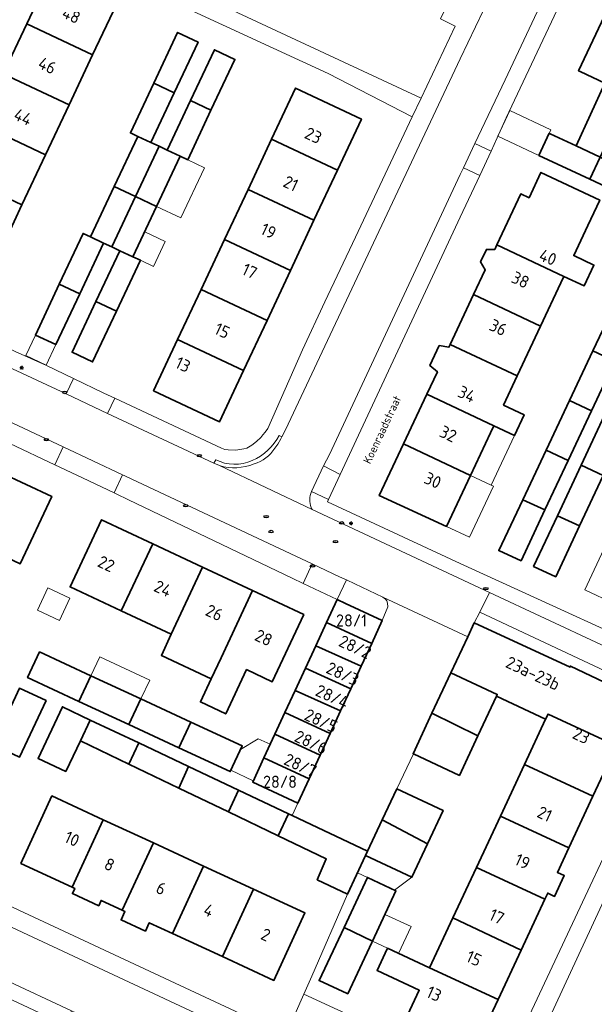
# Model space of a CAD drawing. Header units: metres. Extents: x 149984 to 156489, y 469398 to 478068.
# Tile 535 of 656: x 153951 to 154015, y 473968 to 474077. Entities that reach past the tile are written whole.
import ezdxf
from ezdxf.enums import TextEntityAlignment as Align

# ---------------------------------------------------------------- set-up
doc = ezdxf.new("R2010")
doc.units = ezdxf.units.M
doc.header["$LTSCALE"] = 0.75
for name, color, linetype, lineweight in [('B-WE-IE-MEUBILAIR-S', 252, 'Continuous', 25), ('B-WE-OG-BEBOUWING-GV', 6, 'Continuous', 35), ('B-WE-OG-BEBOUWING-T18', 1, 'Continuous', 18), ('B-WE-OG-BEBOUWING_LUIFEL-GV', 6, 'Continuous', 18), ('B-WE-OG-BEBOUWING_OVERBOUWING-GV', 6, 'Continuous', 18), ('B-WE-OG-TERREIN_BEGROEID-GV', 252, 'Continuous', 18), ('B-WE-OG-TERREIN_ERF-GV', 252, 'Continuous', 18), ('B-WE-OG-TOPOGRAFIE-T18', 7, 'Continuous', 18), ('B-WE-VH-OPENVERHARDING_BETONSTRAATSTEEN-GV', 252, 'Continuous', 18), ('B-WE-VH-OPENVERHARDING_STRAATBAKSTEEN-GV', 252, 'Continuous', 18), ('B-WE-VH-OPENVERHARDING_TEGEL-GV', 252, 'Continuous', 18)]:
    doc.layers.add(name, color=color, linetype=linetype, lineweight=lineweight)
doc.styles.add('NLCS-ISO', font='NLCS-ISO.ttf')
doc.styles.add('NLCS-ISO-M500-T18', font='NLCS-ISO.ttf', dxfattribs={"height": 0.9})
doc.styles.add('NLCS-ISO-M750-T18', font='NLCS-ISO.ttf', dxfattribs={"height": 1.35})

# ---------------------------------------------------------------- blocks, each defined once
blk = doc.blocks.new('SIE-MEUBILAIR_PAAL_LICHTMAST-SO')
for points in [[(-0.62, 0), (-1, 0)], [(-0.71, 0.71), (-0.44, 0.44)], [(0, 1), (0, 0.62)], [(0.44, 0.44), (0.71, 0.71)], [(1, 0), (0.62, 0)], [(-0.71, -0.71), (-0.44, -0.44)], [(0, -0.62), (0, -1)], [(0.44, -0.44), (0.71, -0.71)]]:
    blk.add_lwpolyline(points)
blk.add_circle((0, 0), 0.5)
blk = doc.blocks.new('SIE-MEUBILAIR_PUT_RIOOLPUT-SO')
blk.add_ellipse((0, 0), major_axis=(1.25, 0), ratio=0.54)
at = {"style": 'NLCS-ISO'}
blk.add_text('ri', height=0.75, dxfattribs=at).set_placement((-0.04, 0.07), align=Align.MIDDLE_CENTER)
blk = doc.blocks.new('SIE-MEUBILAIR_PUT_KOLK-SO')
blk.add_ellipse((0, 0), major_axis=(1.25, 0), ratio=0.54)
at = {"style": 'NLCS-ISO'}
blk.add_text('klk', height=0.75, dxfattribs=at).set_placement((0.03, 0), align=Align.MIDDLE_CENTER)

msp = doc.modelspace()

# ---------------------------------------------------------------- linework, layer by layer
at = {"layer": 'B-WE-OG-BEBOUWING-GV', "flags": 128}
for points in [[(153959.36, 474073.058), (153962.024, 474078.714), (153954.753, 474082.139), (153952.089, 474076.481)], [(154018.67, 474068.688), (154018.725, 474068.662), (154022.195, 474076.071), (154016.55, 474078.715), (154013.068, 474071.301), (154013.253, 474071.215), (154015.959, 474069.953), (154012.806, 474063.025), (154015.452, 474061.79), (154017.529, 474066.247)], [(153959.36, 474073.058), (153952.089, 474076.481), (153949.489, 474070.959), (153956.759, 474067.536)], [(153966.114, 474069.934), (153968.375, 474068.87), (153971.015, 474074.481), (153968.753, 474075.545)], [(153970.182, 474068.019), (153972.444, 474066.954), (153975.085, 474072.564), (153972.823, 474073.629)], [(153954.159, 474062.015), (153956.759, 474067.536), (153949.489, 474070.959), (153946.889, 474065.438)], [(153968.375, 474068.87), (153966.114, 474069.934), (153963.539, 474064.46), (153964.363, 474064.072), (153965.8, 474063.397)], [(153986.416, 474060.326), (153989.068, 474065.98), (153981.796, 474069.404), (153979.138, 474063.743)], [(153967.606, 474062.548), (153969.044, 474061.872), (153969.869, 474061.484), (153972.444, 474066.954), (153970.182, 474068.019)], [(153944.289, 474059.916), (153951.558, 474056.493), (153954.159, 474062.015), (153946.889, 474065.438)], [(153964.09, 474057.421), (153966.703, 474062.973), (153965.8, 474063.397), (153964.363, 474064.072), (153961.753, 474058.519)], [(154012.806, 474063.025), (154009.934, 474064.366), (154009.833, 474064.413), (154008.681, 474061.96), (154014.299, 474059.339), (154015.452, 474061.79)], [(153964.09, 474057.421), (153966.43, 474056.32), (153969.044, 474061.872), (153967.606, 474062.548), (153966.703, 474062.973)], [(153983.824, 474054.8), (153986.416, 474060.326), (153979.138, 474063.743), (153976.544, 474058.219)], [(154019.861, 474056.746), (154021.009, 474059.197), (154015.452, 474061.79), (154014.299, 474059.339)], [(153951.558, 474056.493), (153944.289, 474059.916), (153941.689, 474054.394), (153948.957, 474050.971)], [(154004.043, 474052.086), (154011.454, 474048.603), (154013.68, 474047.557), (154014.762, 474049.86), (154012.536, 474050.906), (154014.1, 474054.234), (154015.413, 474057.031), (154008.906, 474060.087), (154007.592, 474057.29), (154006.687, 474057.715)], [(153960.574, 474052.293), (153961.476, 474051.869), (153964.09, 474057.421), (153961.753, 474058.519), (153959.142, 474052.966)], [(153966.43, 474056.32), (153964.09, 474057.421), (153961.476, 474051.869), (153962.378, 474051.445), (153963.817, 474050.769)], [(153973.95, 474052.694), (153981.232, 474049.274), (153983.824, 474054.8), (153976.544, 474058.219)], [(153955.68, 474047.744), (153957.935, 474046.682), (153960.574, 474052.293), (153959.142, 474052.966), (153958.317, 474053.354)], [(153981.232, 474049.274), (153973.95, 474052.694), (153971.355, 474047.169), (153978.64, 474043.749)], [(154011.454, 474048.603), (154004.043, 474052.086), (154003.801, 474051.571), (154002.882, 474051.584), (154002.235, 474050.207), (154002.753, 474049.338), (154001.462, 474046.59), (154008.871, 474043.108), (154011.126, 474047.905)], [(153962.378, 474051.445), (153959.737, 474045.833), (153962, 474044.767), (153964.643, 474050.381), (153963.817, 474050.769)], [(153955.68, 474047.744), (153953.043, 474042.134), (153955.297, 474041.073), (153957.935, 474046.682)], [(153976.048, 474038.223), (153978.64, 474043.749), (153971.355, 474047.169), (153968.761, 474041.645)], [(154006.289, 474037.613), (154008.871, 474043.108), (154001.462, 474046.59), (153998.881, 474041.094)], [(153962, 474044.767), (153959.737, 474045.833), (153957.098, 474040.225), (153959.361, 474039.159)], [(154017.072, 474039.254), (154019.656, 474044.748), (154017.246, 474045.881), (154014.656, 474040.389)], [(153976.048, 474038.223), (153968.761, 474041.645), (153966.103, 474035.984), (153973.389, 474032.554)], [(154006.289, 474037.613), (153998.881, 474041.094), (153998.738, 474040.79), (153997.664, 474040.974), (153996.635, 474038.783), (153997.462, 474038.075), (153996.299, 474035.598), (154003.706, 474032.117), (154005.985, 474031.046), (154007.056, 474033.325), (154004.777, 474034.396)], [(154012.066, 474034.898), (154014.49, 474033.76), (154017.072, 474039.254), (154014.656, 474040.389)], [(154003.334, 474031.326), (154003.706, 474032.117), (153996.299, 474035.598), (153993.718, 474030.102), (154001.123, 474026.622)], [(154014.49, 474033.76), (154012.066, 474034.898), (154009.476, 474029.405), (154011.906, 474028.264)], [(154013.353, 474027.775), (154015.8, 474026.623), (154018.382, 474032.114), (154015.933, 474033.266)], [(154001.123, 474026.622), (153993.718, 474030.102), (153991.043, 474024.407), (153998.477, 474020.991)], [(154011.906, 474028.264), (154009.476, 474029.405), (154006.899, 474023.942), (154009.345, 474022.817)], [(153945.706, 474019.522), (153944.229, 474016.37), (153947.061, 474015.044), (153948.538, 474018.196), (153951.371, 474016.869), (153954.853, 474024.304), (153949.189, 474026.957)], [(154013.353, 474027.775), (154010.726, 474022.184), (154013.181, 474021.055), (154015.8, 474026.623)], [(154006.899, 474023.942), (154004.255, 474018.336), (154006.708, 474017.208), (154009.345, 474022.817)], [(153966.003, 474019.082), (153960.35, 474021.73), (153956.88, 474014.322), (153962.533, 474011.672)], [(154013.181, 474021.055), (154010.726, 474022.184), (154008.09, 474016.574), (154010.543, 474015.446)], [(153966.003, 474019.082), (153962.533, 474011.672), (153968.049, 474009.086), (153971.521, 474016.499)], [(153977.038, 474013.915), (153971.521, 474016.499), (153968.049, 474009.086), (153966.959, 474006.76), (153972.476, 474004.176), (153973.565, 474006.5)], [(153977.038, 474013.915), (153973.565, 474006.5), (153972.476, 474004.176), (153971.275, 474001.612), (153974.086, 474000.295), (153976.375, 474005.182), (153979.217, 474003.85), (153982.691, 474011.267)], [(153986.387, 474012.91), (153985.219, 474010.389), (153990.21, 474008.077), (153991.377, 474010.596), (153987.321, 474012.477)], [(153985.219, 474010.389), (153984.033, 474007.828), (153989.043, 474005.558), (153990.21, 474008.077)], [(154019.695, 474001.991), (154012.172, 474005.569), (154012.125, 474005.469), (154001.541, 474010.364), (154000.817, 474008.814), (153998.962, 474004.847), (154004.088, 474002.451), (154003.997, 474002.251), (154009.432, 473999.713), (154009.699, 474000.284), (154017.263, 473996.785)], [(153984.033, 474007.828), (153982.882, 474005.343), (153987.896, 474003.08), (153989.043, 474005.558)], [(153957.851, 474001.674), (153959.181, 474004.514), (153953.506, 474007.147), (153952.186, 474004.302)], [(153982.882, 474005.343), (153981.743, 474002.884), (153986.757, 474000.621), (153987.896, 474003.08)], [(153959.181, 474004.514), (153957.851, 474001.674), (153963.377, 473999.111), (153964.707, 474001.951)], [(153996.871, 474000.372), (154001.952, 473997.876), (154003.997, 474002.251), (154004.088, 474002.451), (153998.962, 474004.847)], [(153950.138, 474000.688), (153948.364, 473996.89), (153951.297, 473995.52), (153954.214, 474001.766), (153951.281, 474003.136)], [(153964.707, 474001.951), (153963.377, 473999.111), (153968.904, 473996.548), (153970.234, 473999.388)], [(153985.603, 473998.131), (153986.757, 474000.621), (153981.743, 474002.884), (153980.613, 474000.445)], [(153958.019, 473997.327), (153959.103, 473999.621), (153956.025, 474001.076), (153953.335, 473995.386), (153956.392, 473993.941)], [(153979.509, 473998.061), (153984.499, 473995.747), (153985.603, 473998.131), (153980.613, 474000.445)], [(154001.952, 473997.876), (153996.871, 474000.372), (153994.779, 473995.896), (153994.826, 473995.874), (153999.907, 473993.5)], [(154007.094, 473994.707), (154014.651, 473991.193), (154017.263, 473996.785), (154009.699, 474000.284), (154009.432, 473999.713)], [(153964.462, 473997.088), (153959.103, 473999.621), (153958.019, 473997.327), (153963.382, 473994.75)], [(153968.904, 473996.548), (153974.566, 473993.921), (153975.897, 473996.761), (153970.234, 473999.388)], [(153984.499, 473995.747), (153979.509, 473998.061), (153978.294, 473995.436), (153983.283, 473993.122)], [(153968.88, 473992.108), (153969.976, 473994.481), (153964.462, 473997.088), (153963.382, 473994.75)], [(153983.283, 473993.122), (153978.294, 473995.436), (153977.057, 473992.766), (153982.046, 473990.452)], [(153969.976, 473994.481), (153968.88, 473992.108), (153974.379, 473989.465), (153975.492, 473991.874)], [(154014.651, 473991.193), (154007.094, 473994.707), (154004.437, 473989.017), (154011.986, 473985.488)], [(153957.106, 473981.167), (153960.545, 473988.61), (153954.871, 473991.231), (153951.432, 473983.788)], [(153979.877, 473986.823), (153981.006, 473989.267), (153975.492, 473991.874), (153974.379, 473989.465)], [(153992.974, 473992.027), (153991.362, 473988.581), (153996.376, 473985.945), (153998.099, 473989.632)], [(153979.877, 473986.823), (153985.184, 473984.273), (153984.191, 473981.98), (153987.526, 473980.378), (153989.525, 473984.654), (153989.749, 473985.134), (153981.409, 473989.077), (153981.006, 473989.267)], [(154004.437, 473989.017), (154001.78, 473983.328), (154009.339, 473979.822), (154009.658, 473980.506), (154010.421, 473980.149), (154011.491, 473982.44), (154010.729, 473982.797), (154011.986, 473985.488)], [(153966.082, 473986.052), (153960.545, 473988.61), (153957.106, 473981.167), (153957.396, 473981.033), (153957.13, 473980.456), (153960.036, 473979.115), (153960.301, 473979.69), (153962.643, 473978.608)], [(153989.749, 473985.134), (153989.525, 473984.654), (153994.653, 473982.258), (153996.376, 473985.945), (153991.362, 473988.581)], [(153971.62, 473983.493), (153966.082, 473986.052), (153962.643, 473978.608), (153962.942, 473978.47), (153962.518, 473977.552), (153965.191, 473976.317), (153965.615, 473977.235), (153968.181, 473976.05)], [(153968.181, 473976.05), (153973.718, 473973.491), (153977.157, 473980.935), (153971.62, 473983.493)], [(153999.179, 473977.758), (154006.722, 473974.222), (154009.339, 473979.822), (154001.78, 473983.328)], [(153987.148, 473976.721), (153990.288, 473975.209), (153992.89, 473980.753), (153989.728, 473982.23)], [(153977.157, 473980.935), (153973.718, 473973.491), (153979.392, 473970.87), (153982.831, 473978.314)], [(154004.174, 473968.768), (154006.722, 473974.222), (153999.179, 473977.758), (153996.601, 473972.237)], [(153987.148, 473976.721), (153984.398, 473970.851), (153987.497, 473969.421), (153987.557, 473969.393), (153990.206, 473975.035), (153990.288, 473975.209)], [(153996.601, 473972.237), (153991.939, 473974.414), (153991.902, 473974.336), (153990.793, 473971.961), (153995.455, 473969.784), (153993.904, 473966.462), (154001.466, 473962.97), (154004.174, 473968.768)]]:
    msp.add_lwpolyline(points, close=True, dxfattribs=at)
at = {"layer": 'B-WE-OG-BEBOUWING_LUIFEL-GV', "flags": 128}
for points in [[(154010.005, 474064.78), (154005.455, 474066.917), (154004.152, 474064.087), (154008.681, 474061.96)], [(153971.728, 474060.61), (153969.869, 474061.484), (153969.044, 474061.872), (153966.43, 474056.32), (153969.116, 474055.057)], [(153967.399, 474052.475), (153965.124, 474053.544), (153963.817, 474050.769), (153964.643, 474050.381), (153966.095, 474049.699)], [(153955.297, 474041.073), (153953.043, 474042.134), (153951.973, 474039.861), (153954.227, 474038.8)], [(154005.985, 474031.046), (154003.706, 474032.117), (154001.123, 474026.622), (154003.406, 474025.549)], [(154003.666, 474025.427), (154003.406, 474025.549), (154001.123, 474026.622), (153998.477, 474020.991), (154001.02, 474019.796)], [(154019.415, 474017.485), (154016.126, 474019.033), (154013.76, 474014.005), (154017.049, 474012.457)], [(153960.148, 474006.6), (153959.181, 474004.514), (153964.707, 474001.951), (153965.674, 474004.037)], [(153978.294, 473995.436), (153978.993, 473996.947), (153977.676, 473997.557), (153975.715, 473996.372), (153974.634, 473994.066), (153977.12, 473992.901)], [(153989.525, 473984.654), (153988.631, 473982.743), (153989.728, 473982.23), (153992.722, 473980.831), (153994.653, 473982.258)], [(153994.565, 473976.806), (153991.672, 473978.157), (153990.288, 473975.209), (153991.939, 473974.414), (153993.178, 473973.835)]]:
    msp.add_lwpolyline(points, close=True, dxfattribs=at)
at = {"layer": 'B-WE-OG-BEBOUWING_OVERBOUWING-GV', "flags": 128}
msp.add_lwpolyline([(153956.847, 474013.063), (153954.409, 474014.206), (153953.258, 474011.75), (153955.696, 474010.608)], close=True, dxfattribs=at)
at = {"layer": 'B-WE-OG-TERREIN_BEGROEID-GV', "flags": 128}
msp.add_lwpolyline([(153960.899, 474105.415), (153959.608, 474104.418), (153952.253, 474088.629), (153958.656, 474085.66), (153970.58, 474080), (153995.69, 474068.29), (153999.439, 474076.231), (153997.803, 474077.031), (153998.748, 474078.962), (154000.358, 474078.175), (154003.32, 474084.43), (154002.738, 474085.85), (154000, 474087.139), (153994.3, 474089.78), (153985, 474094.13), (153972.27, 474100.04), (153966.57, 474102.722)], close=True, dxfattribs=at)
at = {"layer": 'B-WE-OG-TERREIN_ERF-GV', "flags": 128}
for points in [[(153985.01, 474045.8), (153988.41, 474052.95), (153994.67, 474066.23), (153985.39, 474071.03), (153952.674, 474086.11), (153950.906, 474085.648), (153937.289, 474056.67), (153937.215, 474056.673), (153935.079, 474052.191), (153935.019, 474052.056)], [(154014.82, 474083.84), (154014.39, 474083.65), (154014.03, 474083.45), (154013.77, 474083.26), (154012.99, 474082.6), (154012.256, 474081.37), (154005.08, 474066.12), (154003.4, 474062.44), (154002.153, 474059.766), (154000, 474055.151), (153986.74, 474026.724), (153985.448, 474023.953), (153985.336, 474023.713), (154000, 474016.92), (154026.923, 474004.625)], [(154019.861, 474056.746), (154014.299, 474059.339), (154008.681, 474061.96), (154009.833, 474064.413), (154009.934, 474064.366), (154012.806, 474063.025), (154015.959, 474069.953), (154013.253, 474071.215), (154013.068, 474071.301), (154016.55, 474078.715)], [(153937.035, 474046.754), (153943.033, 474043.995), (153950.82, 474040.32), (153954.27, 474038.78), (153957.235, 474037.349), (153960.59, 474035.73), (153961.813, 474035.157), (153973.6, 474029.64), (153973.99, 474029.49), (153974.35, 474029.44), (153975.1, 474029.41), (153975.4, 474029.44), (153976.06, 474029.55), (153976.39, 474029.65), (153976.97, 474029.97), (153977.49, 474030.37), (153977.96, 474030.82), (153978.19, 474031.12), (153978.45, 474031.42), (153978.73, 474031.81), (153982.55, 474040.48), (153985.01, 474045.8)], [(153984.033, 474007.828), (153985.219, 474010.389), (153986.387, 474012.91), (153982.621, 474014.712), (153981.409, 474015.292), (153963.342, 474023.938), (153961.985, 474024.587), (153961.743, 474024.703), (153958.26, 474026.37), (153955.197, 474027.814), (153940.216, 474034.873), (153933.505, 474038.002), (153933.532, 474038.056)], [(153946.67, 473980.71), (153980.71, 473964.86), (153982.712, 473969.342), (153983.6, 473971.33), (153987.526, 473980.378), (153984.191, 473981.98), (153985.184, 473984.273), (153979.877, 473986.823), (153974.379, 473989.465), (153968.88, 473992.108), (153963.382, 473994.75), (153958.019, 473997.327), (153956.392, 473993.941), (153953.335, 473995.386), (153956.025, 474001.076), (153959.103, 473999.621), (153964.462, 473997.088), (153969.976, 473994.481), (153975.492, 473991.874), (153981.006, 473989.267), (153981.409, 473989.077), (153982.046, 473990.452), (153977.057, 473992.766), (153978.294, 473995.436), (153979.509, 473998.061), (153980.613, 474000.445), (153981.743, 474002.884), (153982.882, 474005.343), (153984.033, 474007.828)], [(153951.281, 474003.136), (153954.214, 474001.766), (153951.297, 473995.52)], [(153993.904, 473966.462), (153995.455, 473969.784), (153990.793, 473971.961), (153991.902, 473974.336), (153991.939, 473974.414), (153996.601, 473972.237), (153999.179, 473977.758), (154001.78, 473983.328), (154004.437, 473989.017), (154007.094, 473994.707), (154009.432, 473999.713), (154003.997, 474002.251), (154001.952, 473997.876), (153999.907, 473993.5), (153994.826, 473995.874), (153992.974, 473992.027), (153998.099, 473989.632), (153996.376, 473985.945), (153994.653, 473982.258), (153989.525, 473984.654), (153987.526, 473980.378), (153983.6, 473971.33), (153982.712, 473969.342), (153986.459, 473967.63)], [(154006.8, 473965.22), (154023.03, 473999.82)], [(154017.263, 473996.785), (154014.651, 473991.193), (154011.986, 473985.488), (154010.729, 473982.797), (154011.491, 473982.44), (154010.421, 473980.149), (154009.658, 473980.506), (154009.339, 473979.822), (154006.722, 473974.222), (154004.174, 473968.768), (154001.466, 473962.97)]]:
    msp.add_lwpolyline(points, dxfattribs=at)
for points in [[(153946.292, 474045.313), (153939.025, 474048.736), (153941.689, 474054.394), (153944.289, 474059.916), (153946.889, 474065.438), (153949.489, 474070.959), (153952.089, 474076.481), (153954.753, 474082.139), (153962.024, 474078.714), (153959.36, 474073.058), (153956.759, 474067.536), (153954.159, 474062.015), (153951.558, 474056.493), (153948.957, 474050.971)], [(153959.361, 474039.159), (153957.098, 474040.225), (153959.737, 474045.833), (153962.378, 474051.445), (153961.476, 474051.869), (153960.574, 474052.293), (153957.935, 474046.682), (153955.297, 474041.073), (153953.043, 474042.134), (153955.68, 474047.744), (153958.317, 474053.354), (153959.142, 474052.966), (153961.753, 474058.519), (153964.363, 474064.072), (153963.539, 474064.46), (153966.114, 474069.934), (153968.753, 474075.545), (153971.015, 474074.481), (153968.375, 474068.87), (153965.8, 474063.397), (153966.703, 474062.973), (153967.606, 474062.548), (153970.182, 474068.019), (153972.823, 474073.629), (153975.085, 474072.564), (153972.444, 474066.954), (153969.869, 474061.484), (153969.044, 474061.872), (153966.43, 474056.32), (153963.817, 474050.769), (153964.643, 474050.381), (153962, 474044.767)], [(153971.355, 474047.169), (153973.95, 474052.694), (153976.544, 474058.219), (153979.138, 474063.743), (153981.796, 474069.404), (153989.068, 474065.98), (153986.416, 474060.326), (153983.824, 474054.8), (153981.232, 474049.274), (153978.64, 474043.749), (153976.048, 474038.223), (153973.389, 474032.554), (153966.103, 474035.984), (153968.761, 474041.645)], [(154008.871, 474043.108), (154006.289, 474037.613), (154004.777, 474034.396), (154007.056, 474033.325), (154005.985, 474031.046), (154003.706, 474032.117), (154003.334, 474031.326), (154001.123, 474026.622), (153998.477, 474020.991), (153991.043, 474024.407), (153993.718, 474030.102), (153996.299, 474035.598), (153997.462, 474038.075), (153996.635, 474038.783), (153997.664, 474040.974), (153998.738, 474040.79), (153998.881, 474041.094), (154001.462, 474046.59), (154002.753, 474049.338), (154002.235, 474050.207), (154002.882, 474051.584), (154003.801, 474051.571), (154004.043, 474052.086), (154006.687, 474057.715), (154007.592, 474057.29), (154008.906, 474060.087), (154015.413, 474057.031), (154014.1, 474054.234), (154012.536, 474050.906), (154014.762, 474049.86), (154013.68, 474047.557), (154011.454, 474048.603), (154011.126, 474047.905)], [(154012.066, 474034.898), (154014.656, 474040.389), (154017.246, 474045.881), (154019.761, 474051.212), (154018.807, 474051.662), (154020.259, 474054.74), (154023.61, 474053.16), (154022.163, 474050.082), (154019.656, 474044.748), (154017.072, 474039.254), (154014.49, 474033.76), (154011.906, 474028.264), (154009.345, 474022.817), (154006.708, 474017.208), (154004.255, 474018.336), (154006.899, 474023.942), (154009.476, 474029.405)], [(154030.106, 474050.12), (154028.671, 474047.065), (154026.004, 474048.319), (154023.546, 474043.093), (154020.963, 474037.602), (154018.382, 474032.114), (154015.8, 474026.623), (154013.181, 474021.055), (154010.543, 474015.446), (154008.09, 474016.574), (154010.726, 474022.184), (154013.353, 474027.775), (154015.933, 474033.266), (154018.513, 474038.756), (154021.093, 474044.247), (154024.983, 474052.527)], [(153943.331, 474029.701), (153943.66, 474029.547), (153949.189, 474026.957), (153954.853, 474024.304), (153951.371, 474016.869), (153948.538, 474018.196), (153947.061, 474015.044), (153944.229, 474016.37), (153945.706, 474019.522), (153940.178, 474022.111), (153937.444, 474023.391), (153936.202, 474020.74), (153935.239, 474018.565), (153932.384, 474019.823), (153933.813, 474022.917), (153924.948, 474027.07), (153927.221, 474031.924), (153930.445, 474030.414), (153932.467, 474034.789), (153938.131, 474032.136), (153940.803, 474030.885), (153941.271, 474031.891), (153943.802, 474030.715)], [(153962.533, 474011.672), (153956.88, 474014.322), (153960.35, 474021.73), (153966.003, 474019.082), (153971.521, 474016.499), (153977.038, 474013.915), (153982.691, 474011.267), (153979.217, 474003.85), (153976.375, 474005.182), (153974.086, 474000.295), (153971.275, 474001.612), (153972.476, 474004.176), (153966.959, 474006.76), (153968.049, 474009.086)], [(153964.707, 474001.951), (153970.234, 473999.388), (153975.897, 473996.761), (153974.566, 473993.921), (153968.904, 473996.548), (153963.377, 473999.111), (153957.851, 474001.674), (153952.186, 474004.302), (153953.506, 474007.147), (153959.181, 474004.514)], [(153960.545, 473988.61), (153966.082, 473986.052), (153971.62, 473983.493), (153977.157, 473980.935), (153982.831, 473978.314), (153979.392, 473970.87), (153973.718, 473973.491), (153968.181, 473976.05), (153965.615, 473977.235), (153965.191, 473976.317), (153962.518, 473977.552), (153962.942, 473978.47), (153962.643, 473978.608), (153960.301, 473979.69), (153960.036, 473979.115), (153957.13, 473980.456), (153957.396, 473981.033), (153957.106, 473981.167), (153951.432, 473983.788), (153954.871, 473991.231)], [(153987.497, 473969.421), (153984.398, 473970.851), (153987.148, 473976.721), (153989.728, 473982.23), (153992.89, 473980.753), (153990.288, 473975.209), (153990.206, 473975.035), (153987.557, 473969.393)]]:
    msp.add_lwpolyline(points, close=True, dxfattribs=at)
at = {"layer": 'B-WE-VH-OPENVERHARDING_BETONSTRAATSTEEN-GV', "flags": 128}
for points in [[(154003.4, 474062.44), (154001.622, 474063.28), (154000.362, 474060.613), (154002.153, 474059.766)], [(153961.813, 474035.157), (153960.59, 474035.73), (153957.235, 474037.349), (153956.432, 474035.621), (153961.016, 474033.481)], [(153961.743, 474024.703), (153962.675, 474026.693), (153956.114, 474029.771), (153955.197, 474027.814), (153958.26, 474026.37)], [(153984.882, 474027.673), (153983.541, 474024.863), (153984.091, 474024.601), (153985.448, 474023.953), (153986.74, 474026.724)], [(153982.621, 474014.712), (153986.387, 474012.91), (153987.408, 474015.088), (153986.652, 474015.443), (153983.63, 474016.861)], [(153948.879, 473969.439), (153949.87, 473968.973), (153955.294, 473966.426), (153956.312, 473965.948), (153957.046, 473967.494), (153949.609, 473970.983)], [(153953.191, 473961.955), (153954.6, 473964.95), (153955.294, 473966.426), (153949.87, 473968.973), (153948.28, 473965.584), (153940.233, 473948.539), (153942.72, 473947.361), (153944.304, 473946.61), (153945.676, 473945.96)]]:
    msp.add_lwpolyline(points, close=True, dxfattribs=at)
at = {"layer": 'B-WE-VH-OPENVERHARDING_BETONSTRAATSTEEN-GV'}
for points in [[(153979.976, 474031.056, -0.1744123), (153977.011, 474028.277)], [(153977.202, 474027.908, 0.1720546), (153979.51, 474029.63)], [(153977.011, 474028.277, -0.2298496), (153972.97, 474028.364)], [(153973.377, 474027.712, 0.1741293), (153977.202, 474027.908)]]:
    msp.add_lwpolyline(points, format="xyb", dxfattribs=at)
at = {"layer": 'B-WE-VH-OPENVERHARDING_BETONSTRAATSTEEN-GV', "flags": 128}
for points in [[(153979.51, 474029.63), (153979.84, 474030.07), (153980.168, 474030.652), (153980.284, 474030.874), (153979.976, 474031.056)], [(153972.97, 474028.364), (153972.763, 474027.999), (153973.377, 474027.712)], [(154035.13, 473998.19), (154035.176, 473998.299), (154028.559, 474001.189), (154028.743, 474001.652), (154026.113, 474002.91), (154025.962, 474002.595), (154025.026, 473999.964), (154024.98, 473999.5), (154024.66, 473998.69), (154009.63, 473966.27), (154006.946, 473960.406), (154011.97, 473958.12), (154012.88, 473960.07), (154016.99, 473969.01), (154024.983, 473986.061), (154026.52, 473988.98)]]:
    msp.add_lwpolyline(points, dxfattribs=at)
at = {"layer": 'B-WE-VH-OPENVERHARDING_STRAATBAKSTEEN-GV', "flags": 128}
for points in [[(154000, 474059.848), (154000.362, 474060.613), (154001.622, 474063.28), (154004.95, 474070.32), (154010.567, 474082.233), (154005.512, 474084.675), (154002.51, 474077.92), (154000, 474072.615), (153985.01, 474040.92), (153980.69, 474031.65), (153980.284, 474030.874), (153980.168, 474030.652), (153979.84, 474030.07), (153979.51, 474029.63)], [(153983.541, 474024.863), (153984.882, 474027.673), (153985.53, 474028.94), (153993.52, 474046.05), (154000, 474059.848)], [(153973.377, 474027.712), (153983.628, 474022.872)], [(153997.683, 473954.671), (153994.863, 473956.003), (153994.185, 473956.325), (153980.748, 473962.586), (153948.768, 473977.484), (153912.795, 473994.529), (153910.529, 473989.372), (153916.215, 473986.643), (153949.609, 473970.983), (153957.046, 473967.494), (153985.01, 473954.43), (153988.1, 473953.01), (153994.88, 473949.8), (153996.17, 473949.11), (153996.843, 473948.599), (153999.44, 473954.148)]]:
    msp.add_lwpolyline(points, dxfattribs=at)
for points in [[(153983.628, 474022.872), (153973.377, 474027.712), (153972.763, 474027.999), (153961.016, 474033.481), (153956.432, 474035.621), (153937.987, 474044.229), (153937.542, 474044.437), (153937.507, 474044.454), (153935.217, 474039.576), (153935.709, 474039.345), (153956.114, 474029.771), (153962.675, 474026.693), (153962.919, 474026.578), (153964.323, 474025.919), (153983.63, 474016.861), (153986.652, 474015.443), (153987.408, 474015.088), (153988.326, 474014.658), (153991.452, 474013.192), (154000.817, 474008.814), (154001.541, 474010.364), (154002.165, 474011.512), (154003.231, 474013.714)], [(153989.749, 473985.134), (153991.362, 473988.581), (153992.974, 473992.027), (153994.826, 473995.874), (153994.779, 473995.896), (153996.871, 474000.372), (153998.962, 474004.847), (154000.817, 474008.814), (153991.452, 474013.192), (153991.725, 474012.955), (153991.877, 474012.763), (153991.97, 474012.51), (153991.982, 474012.12), (153991.377, 474010.596), (153990.21, 474008.077), (153989.043, 474005.558), (153987.896, 474003.08), (153986.757, 474000.621), (153985.603, 473998.131), (153984.499, 473995.747), (153983.283, 473993.122), (153982.046, 473990.452), (153981.409, 473989.077)]]:
    msp.add_lwpolyline(points, close=True, dxfattribs=at)
at = {"layer": 'B-WE-VH-OPENVERHARDING_STRAATBAKSTEEN-GV'}
for points in [[(153979.51, 474029.63, -0.1720546), (153977.202, 474027.908)], [(153977.202, 474027.908, -0.1741293), (153973.377, 474027.712)], [(153983.517, 474023.097, -0.1899439), (153983.541, 474024.863)], [(153983.628, 474022.872, -0.0303118), (153983.517, 474023.097)]]:
    msp.add_lwpolyline(points, format="xyb", dxfattribs=at)
at = {"layer": 'B-WE-VH-OPENVERHARDING_TEGEL-GV', "flags": 128}
for points in [[(153950.906, 474085.648), (153952.674, 474086.11), (153985.39, 474071.03), (153994.67, 474066.23), (153995.69, 474068.29), (153970.58, 474080), (153958.656, 474085.66), (153952.253, 474088.629)], [(154012.256, 474081.37), (154010.567, 474082.233), (154004.95, 474070.32), (154001.622, 474063.28), (154003.4, 474062.44), (154005.08, 474066.12)], [(154000, 474055.151), (154002.153, 474059.766), (154000.362, 474060.613), (154000, 474059.848), (153993.52, 474046.05), (153985.53, 474028.94), (153984.882, 474027.673), (153986.74, 474026.724)], [(153981.409, 474015.292), (153982.621, 474014.712), (153983.63, 474016.861), (153964.323, 474025.919), (153962.919, 474026.578), (153962.675, 474026.693), (153961.743, 474024.703), (153961.985, 474024.587), (153963.342, 474023.938)], [(153987.321, 474012.477), (153991.377, 474010.596), (153991.982, 474012.12), (153991.97, 474012.51), (153991.877, 474012.763), (153991.725, 474012.955), (153991.452, 474013.192), (153988.326, 474014.658), (153987.408, 474015.088), (153986.387, 474012.91)], [(154025.962, 474002.595), (154026.113, 474002.91), (154015.518, 474007.974), (154003.231, 474013.714), (154002.165, 474011.512), (154023.817, 474001.358), (154024.148, 474001.079), (154024.568, 474000.694), (154025.026, 473999.964)], [(154023.817, 474001.358), (154002.165, 474011.512), (154001.541, 474010.364), (154012.125, 474005.469), (154012.172, 474005.569), (154019.695, 474001.991), (154022.965, 474000.716), (154023.03, 473999.82), (154025.026, 473999.964), (154024.568, 474000.694), (154024.148, 474001.079)]]:
    msp.add_lwpolyline(points, close=True, dxfattribs=at)
for points in [[(153997.803, 474077.031), (153999.439, 474076.231), (153995.69, 474068.29), (153994.67, 474066.23), (153988.41, 474052.95), (153985.01, 474045.8), (153982.55, 474040.48), (153978.73, 474031.81), (153978.45, 474031.42), (153978.19, 474031.12), (153977.96, 474030.82), (153977.49, 474030.37), (153976.97, 474029.97), (153976.39, 474029.65), (153976.06, 474029.55), (153975.4, 474029.44), (153975.1, 474029.41), (153974.35, 474029.44), (153973.99, 474029.49), (153973.6, 474029.64), (153961.813, 474035.157), (153961.016, 474033.481), (153972.763, 474027.999), (153972.97, 474028.364)], [(154000, 474072.615), (154002.51, 474077.92)], [(153979.976, 474031.056), (153980.284, 474030.874), (153980.69, 474031.65), (153985.01, 474040.92), (154000, 474072.615)], [(153957.235, 474037.349), (153954.27, 474038.78), (153950.82, 474040.32), (153943.033, 474043.995), (153937.035, 474046.754)], [(153936.219, 474045.098), (153937.507, 474044.454), (153937.542, 474044.437), (153937.987, 474044.229), (153956.432, 474035.621), (153957.235, 474037.349)], [(153933.532, 474038.056), (153933.505, 474038.002), (153940.216, 474034.873), (153955.197, 474027.814), (153956.114, 474029.771), (153935.709, 474039.345), (153935.217, 474039.576), (153933.808, 474040.236)], [(153985.336, 474023.713), (153985.448, 474023.953), (153984.091, 474024.601), (153983.541, 474024.863)], [(153983.628, 474022.872), (154003.231, 474013.714), (154015.518, 474007.974), (154026.113, 474002.91), (154026.923, 474004.625), (154000, 474016.92), (153985.336, 474023.713)], [(154005.73, 473957.75), (154006.946, 473960.406), (154009.63, 473966.27), (154024.66, 473998.69), (154024.98, 473999.5), (154025.026, 473999.964), (154023.03, 473999.82), (154006.8, 473965.22), (154004.46, 473960.14), (154003.51, 473959.83), (154000.361, 473961.274), (154000, 473960.516), (153999.23, 473958.9), (153997.5, 473955.27)], [(153995.39, 473956.29), (153997.24, 473960.17), (153997.369, 473960.25), (153997.52, 473960.27), (153998.943, 473959.593), (153999.126, 473959.473), (153999.229, 473959.325), (153999.272, 473959.181), (153999.274, 473959.066), (153999.23, 473958.9), (154000, 473960.516), (154000.361, 473961.274), (154000, 473961.44), (153986.459, 473967.63), (153982.712, 473969.342), (153980.71, 473964.86), (153946.67, 473980.71), (153929.07, 473988.95), (153918.984, 473993.75), (153913.45, 473996.349), (153913.428, 473996.289)], [(153912.795, 473994.529), (153948.768, 473977.484), (153980.748, 473962.586)]]:
    msp.add_lwpolyline(points, dxfattribs=at)
at = {"layer": 'B-WE-VH-OPENVERHARDING_TEGEL-GV'}
for points in [[(153977.011, 474028.277, 0.1744123), (153979.976, 474031.056)], [(153972.97, 474028.364, 0.2298496), (153977.011, 474028.277)], [(153983.541, 474024.863, 0.1899439), (153983.517, 474023.097)], [(153983.517, 474023.097, 0.0303118), (153983.628, 474022.872)]]:
    msp.add_lwpolyline(points, format="xyb", dxfattribs=at)

# ---------------------------------------------------------------- block references
at = {"layer": 'B-WE-IE-MEUBILAIR-S', "xscale": 0.2, "yscale": 0.2, "zscale": 0.2}
for name, p in [('SIE-MEUBILAIR_PAAL_LICHTMAST-SO', (153951.525, 474038.519)), ('SIE-MEUBILAIR_PUT_KOLK-SO', (153956.278, 474035.792)), ('SIE-MEUBILAIR_PUT_KOLK-SO', (153954.247, 474030.572)), ('SIE-MEUBILAIR_PUT_KOLK-SO', (153971.152, 474028.81)), ('SIE-MEUBILAIR_PUT_KOLK-SO', (153969.647, 474023.293)), ('SIE-MEUBILAIR_PUT_RIOOLPUT-SO', (153978.538, 474022.073)), ('SIE-MEUBILAIR_PUT_KOLK-SO', (153986.895, 474021.388)), ('SIE-MEUBILAIR_PAAL_LICHTMAST-SO', (153987.921, 474021.338)), ('SIE-MEUBILAIR_PUT_RIOOLPUT-SO', (153979.079, 474020.431)), ('SIE-MEUBILAIR_PUT_RIOOLPUT-SO', (153986.197, 474019.324)), ('SIE-MEUBILAIR_PUT_KOLK-SO', (153983.67, 474016.634)), ('SIE-MEUBILAIR_PUT_KOLK-SO', (154002.826, 474014.113))]:
    msp.add_blockref(name, p, dxfattribs=at)

# ---------------------------------------------------------------- texts
at = {"layer": 'B-WE-OG-BEBOUWING-T18', "style": 'NLCS-ISO-M750-T18'}
for s, rotation, p in [('48', 334.8, (153957.014, 474077.464)), ('46', 334.8, (153954.35, 474071.893)), ('44', 334.8, (153951.675, 474066.211)), ('23', 334.9, (153983.759, 474064.174)), ('21', 334.9, (153981.27, 474058.873)), ('19', 334.9, (153978.805, 474053.622)), ('40', 337.8, (154009.684, 474050.72)), ('17', 334.9, (153976.724, 474049.19)), ('38', 334.9, (154006.649, 474048.226)), ('15', 334.9, (153973.69, 474042.615)), ('36', 334.9, (154004.183, 474042.975)), ('13', 334.8, (153969.353, 474038.875)), ('34', 334.9, (154000.719, 474035.601)), ('32', 334.9, (153998.662, 474031.22)), ('30', 335.3, (153996.96, 474026.09)), ('22', 334.9, (153960.875, 474016.867)), ('24', 335, (153967.129, 474014.139)), ('26', 335, (153972.817, 474011.475)), ('28', 334.9, (153978.271, 474008.711)), ('28/2', 335.2, (153988.376, 474007.688)), ('23a-23b', 335, (154008.027, 474004.784)), ('28/3', 335.2, (153987.001, 474004.719)), ('28/4', 335.2, (153985.841, 474002.214)), ('28/5', 335.2, (153984.604, 473999.544)), ('28/6', 335.2, (153983.504, 473997.169)), ('23', 335, (154013.366, 473997.895)), ('28/7', 335.2, (153982.325, 473994.622)), ('21', 335, (154009.328, 473989.248)), ('10', 335.3, (153957.09, 473986.496)), ('8', 335.2, (153961.232, 473983.666)), ('19', 335, (154006.873, 473983.994)), ('6', 335.3, (153966.938, 473981.03)), ('4', 335.2, (153972.201, 473978.599)), ('17', 335, (154004.034, 473977.919)), ('2', 335.3, (153978.497, 473975.91)), ('15', 335, (154001.51, 473973.295)), ('13', 335.3, (153997.104, 473969.39))]:
    msp.add_text(s, height=1.35, rotation=rotation, dxfattribs=at).set_placement(p, align=Align.MIDDLE)
for s, p in [('28/1', (153987.979, 474010.616)), ('28/8', (153980.074, 473992.802))]:
    msp.add_text(s, height=1.35, dxfattribs=at).set_placement(p, align=Align.MIDDLE)
at = {"layer": 'B-WE-OG-TOPOGRAFIE-T18', "style": 'NLCS-ISO-M500-T18'}
msp.add_text('Koenraadstraat', height=0.9, rotation=64.8, dxfattribs=at).set_placement((153991.362, 474031.684), align=Align.MIDDLE)

doc.saveas('drawing.dxf')
